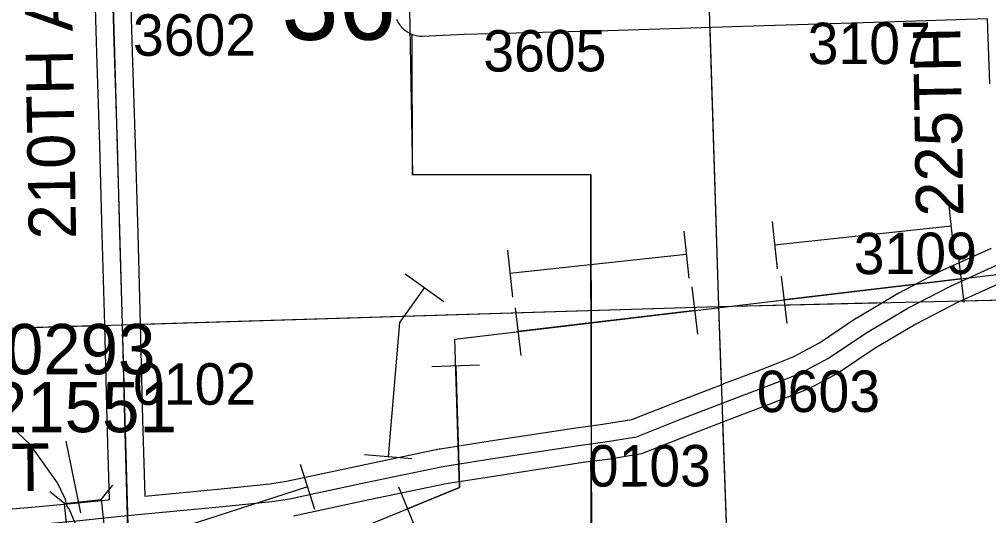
# Model space of a CAD drawing. Extents: x 128.7 to 185.5, y -21.4 to 12.6.
# Drawn here: x 145.187 to 146.826, y -13.722 to -12.883 of the extents above; entities that cross this region are included whole.
import ezdxf

# ---------------------------------------------------------------- set-up
doc = ezdxf.new("R2010")
doc.units = 0
for name, color, linetype in [('tdCoHydroRiver', 7, 'Continuous'), ('tdCoPipe', 7, 'Continuous'), ('tdCoPipe1', 7, 'Continuous'), ('tdCoPipe2', 7, 'Continuous'), ('tdCoSecRdNmbr', 7, 'Continuous'), ('tdCoSecRdTxt', 7, 'Continuous'), ('tdCoSecRteBand', 7, 'Continuous'), ('tdCoSecRteCL', 7, 'Continuous'), ('tdCoSectLine', 7, 'Continuous'), ('tdCoSectLinePart', 7, 'Continuous'), ('tdCoSectNmbr', 7, 'Continuous'), ('tdCoStrucSec', 7, 'Continuous'), ('tdCoStrucSecCoName', 7, 'Continuous'), ('tdCoStrucSecFHWANum', 7, 'Continuous'), ('tdCoSurfAsphalt', 7, 'Continuous'), ('tdCoSurfGravel', 7, 'Continuous'), ('tdCoTwpBndry', 7, 'Continuous'), ('tdCoTwpBndryShd', 7, 'Continuous')]:
    doc.layers.add(name, color=color, linetype=linetype)

msp = doc.modelspace()

# ---------------------------------------------------------------- linework, layer by layer
at = {"layer": 'tdCoHydroRiver'}
msp.add_lwpolyline([(145.4437, -14.0851), (145.4414, -14.0647), (145.4246, -14.0336), (145.4128, -14.0088), (145.4063, -14.0027), (145.4044, -13.9933), (145.3878, -13.9686), (145.3859, -13.9592), (145.3726, -13.9391), (145.3588, -13.9032), (145.3556, -13.9002), (145.3554, -13.8954), (145.3505, -13.8893), (145.3429, -13.8501), (145.3292, -13.819), (145.3009, -13.7741), (145.2841, -13.7415), (145.2721, -13.7119), (145.2671, -13.7058), (145.2652, -13.6948), (145.2516, -13.6668), (145.2053, -13.6021), (145.1321, -13.5334)], dxfattribs=at)
at = {"layer": 'tdCoPipe'}
msp.add_lwpolyline([(141.862, -14.949), (144.0814, -14.2683), (145.7745, -13.7388), (145.9312, -13.6747), (145.9234, -13.4239), (152.8711, -12.5946), (153.879, -12.0272), (155.1085, -11.9148), (156.3627, -11.7638), (158.9313, -11.5045), (162.8631, -11.1506)], dxfattribs=at)
at = {"layer": 'tdCoPipe1'}
for p, q in [((146.7743, -13.2818), (146.7839, -13.3617)), ((146.4753, -13.3175), (146.4848, -13.3975)), ((146.3242, -13.3355), (146.3337, -13.4154)), ((146.0251, -13.3712), (146.0347, -13.4513)), ((145.8845, -13.47), (145.9649, -13.4675)), ((145.8279, -13.6734), (145.8584, -13.748))]:
    msp.add_line(p, q, dxfattribs=at)
for points in [[(146.7791, -13.3218), (146.48, -13.3575)], [(146.329, -13.3755), (146.0299, -13.4112)], [(145.9248, -13.4687), (145.9312, -13.6747), (145.8431, -13.7107)]]:
    msp.add_lwpolyline(points, dxfattribs=at)
at = {"layer": 'tdCoPipe2'}
for p, q in [((146.7579, -13.1931), (146.7664, -13.2728)), ((146.4596, -13.2251), (146.4682, -13.3048)), ((146.3105, -13.2411), (146.319, -13.3208)), ((146.0122, -13.2732), (146.0207, -13.3529)), ((145.8392, -13.3134), (145.9045, -13.36)), ((145.7707, -13.619), (145.8506, -13.6257)), ((145.6616, -13.6353), (145.6863, -13.7115))]:
    msp.add_line(p, q, dxfattribs=at)
for points in [[(146.7622, -13.2329), (146.4639, -13.265)], [(146.3147, -13.281), (146.0165, -13.313)], [(145.8719, -13.3367), (145.8296, -13.3959), (145.8107, -13.6223)], [(145.674, -13.6734), (145.3886, -13.7658)]]:
    msp.add_lwpolyline(points, dxfattribs=at)
at = {"layer": 'tdCoSecRteBand'}
for points in [[(145.128, -13.7149), (145.2142, -13.7072), (145.2142, -13.7072), (145.2143, -13.7071), (145.2806, -13.7013), (145.3372, -13.6952), (145.3371, -13.695), (145.3393, -13.6948), (145.3354, -13.5614), (145.3354, -13.5613), (145.3354, -13.5612), (145.3314, -13.3995), (145.3272, -13.2466), (145.3231, -13.0961), (145.3179, -12.9405), (145.3179, -12.9405), (145.3179, -12.9404), (145.3134, -12.7868)], [(145.3734, -12.7851), (145.3778, -12.9386), (145.383, -13.0941), (145.383, -13.0942), (145.383, -13.0943), (145.3872, -13.245), (145.3872, -13.245), (145.3872, -13.245), (145.3914, -13.3979), (145.3914, -13.3979), (145.3914, -13.398), (145.3954, -13.5597), (145.3991, -13.6892)], [(146.8238, -12.8824), (146.6325, -12.8887), (146.6325, -12.8887), (146.6324, -12.8887), (146.4278, -12.8949), (146.1819, -12.9028), (146.1818, -12.9028), (146.1817, -12.9028), (145.9391, -12.9089), (145.8679, -12.9121), (145.8644, -12.9123), (145.861, -12.9116), (145.8584, -12.9111), (145.856, -12.9107), (145.8537, -12.9099), (145.8513, -12.909), (145.849, -12.9081), (145.8469, -12.9069), (145.8446, -12.9057), (145.8424, -12.9045), (145.8405, -12.903), (145.8385, -12.9013), (145.8366, -12.8998), (145.8349, -12.898), (145.8337, -12.8967), (145.8332, -12.8961), (145.8315, -12.8943), (145.8302, -12.8922), (145.8288, -12.89), (145.8275, -12.888), (145.8265, -12.8857), (145.8254, -12.8833)], [(146.8279, -12.9925), (146.8239, -12.8824)], [(145.3991, -13.6892), (145.5284, -13.6768), (145.6104, -13.6683), (145.6387, -13.6641), (145.766, -13.6367), (145.7661, -13.6367), (145.7662, -13.6366), (145.8971, -13.6095), (145.8978, -13.6094), (145.8986, -13.6092), (145.9831, -13.5959), (145.9832, -13.5959), (145.9833, -13.5959), (146.1317, -13.5732), (146.132, -13.5732), (146.1323, -13.5731), (146.1731, -13.5678), (146.2227, -13.5597), (146.2986, -13.5298), (146.2987, -13.5298), (146.2988, -13.5298), (146.378, -13.4992), (146.3781, -13.4992), (146.3781, -13.4991), (146.4345, -13.4777), (146.4642, -13.4662), (146.4951, -13.454), (146.5398, -13.4302), (146.6014, -13.3886), (146.6021, -13.3881), (146.6029, -13.3877), (146.6729, -13.3462), (146.6736, -13.3458), (146.6743, -13.3454), (146.7473, -13.3075), (146.7481, -13.3071), (146.7488, -13.3067), (146.8309, -13.2698)], [(146.8541, -13.3251), (146.7743, -13.3611), (146.7027, -13.3983), (146.6342, -13.4389), (146.572, -13.4808), (146.5707, -13.4816), (146.5694, -13.4824), (146.5218, -13.5078), (146.5203, -13.5086), (146.5186, -13.5092), (146.4861, -13.522), (146.486, -13.5221), (146.486, -13.5221), (146.4561, -13.5337), (146.456, -13.5337), (146.4559, -13.5338), (146.3995, -13.5552), (146.3205, -13.5857), (146.2417, -13.6167), (146.2387, -13.6179), (146.2355, -13.6184), (146.1822, -13.6271), (146.1818, -13.6271), (146.1814, -13.6272), (146.1405, -13.6326), (145.9924, -13.6552), (145.9086, -13.6684), (145.7785, -13.6954), (145.6504, -13.723)]]:
    msp.add_lwpolyline(points, dxfattribs=at)
at = {"layer": 'tdCoSecRteCL'}
for points in [[(145.3698, -13.7221), (145.3696, -13.705), (145.3654, -13.5605), (145.3614, -13.3987), (145.3572, -13.2458), (145.353, -13.0951), (145.3479, -12.9395), (145.3434, -12.7859), (145.3395, -12.6369), (145.336, -12.4828), (145.3332, -12.4013)], [(145.3698, -13.7221), (145.3873, -13.7205), (145.5313, -13.7067), (145.6142, -13.6981), (145.644, -13.6936), (145.7723, -13.666), (145.9032, -13.6389), (145.9878, -13.6256), (146.1363, -13.6029), (146.1774, -13.5975), (146.2307, -13.5888), (146.3096, -13.5577), (146.3888, -13.5272), (146.4453, -13.5057), (146.4751, -13.4941), (146.5077, -13.4813), (146.5552, -13.4559), (146.6181, -13.4135), (146.6882, -13.3721), (146.7612, -13.3341), (146.8433, -13.2971), (146.8686, -13.2889)], [(144.6214, -13.7505), (144.6953, -13.7501), (144.9106, -13.7481), (145.0916, -13.7457), (145.1296, -13.7449), (145.2169, -13.737), (145.2835, -13.7311), (145.3528, -13.7237), (145.3698, -13.7221)], [(145.7584, -14.5999), (145.7316, -14.5501), (145.7124, -14.5121), (145.6931, -14.4738), (145.6418, -14.3761), (145.5831, -14.2643), (145.5045, -14.1181), (145.4364, -13.9856), (145.4154, -13.942), (145.4103, -13.9294), (145.4021, -13.9107), (145.3957, -13.8917), (145.3861, -13.8559), (145.3804, -13.8305), (145.3757, -13.8024), (145.3725, -13.7733), (145.3701, -13.7442), (145.3698, -13.7221)]]:
    msp.add_lwpolyline(points, dxfattribs=at)
at = {"layer": 'tdCoSectLine'}
for points in [[(146.3377, -12.3666), (146.369, -13.3685)], [(145.3328, -12.4013), (145.3611, -13.3996)], [(146.369, -13.3685), (147.366, -13.3453)], [(145.3611, -13.3996), (146.369, -13.3685)], [(146.369, -13.3685), (146.3889, -13.9245)], [(144.3622, -13.4289), (145.3611, -13.3996)], [(145.3611, -13.3996), (145.3897, -14.4149)]]:
    msp.add_lwpolyline(points, dxfattribs=at)
at = {"layer": 'tdCoSectLinePart'}
for points in [[(146.3543, -12.8973), (146.369, -13.3685)], [(146.7786, -13.3589), (147.366, -13.3453)], [(145.3907, -13.3987), (146.369, -13.3685)], [(146.369, -13.3685), (146.6459, -13.362)], [(146.369, -13.3685), (146.3738, -13.501)], [(144.3622, -13.4289), (145.3307, -13.4005)], [(146.376, -13.5642), (146.3889, -13.9245)]]:
    msp.add_lwpolyline(points, dxfattribs=at)
at = {"layer": 'tdCoStrucSec'}
for p, q in [((145.2633, -13.7018), (145.2389, -13.6821)), ((145.3255, -13.6951), (145.3452, -13.6708))]:
    msp.add_line(p, q, dxfattribs=at)
msp.add_lwpolyline([(145.2633, -13.7018), (145.3255, -13.6951), (145.3322, -13.7574), (145.2699, -13.764)], close=True, dxfattribs=at)
at = {"layer": 'tdCoStrucSecFHWANum'}
msp.add_line((145.2656, -13.5962), (145.2904, -13.7172), dxfattribs=at)
at = {"layer": 'tdCoSurfAsphalt'}
msp.add_lwpolyline([(145.3698, -13.7221), (145.3696, -13.705), (145.3654, -13.5605), (145.3614, -13.3987), (145.3572, -13.2458), (145.353, -13.0951), (145.3479, -12.9395), (145.3434, -12.7859), (145.3395, -12.6369), (145.336, -12.4828), (145.3332, -12.4013)], dxfattribs=at)
at = {"layer": 'tdCoSurfGravel'}
msp.add_lwpolyline([(145.3698, -13.7221), (145.3873, -13.7205), (145.5313, -13.7067), (145.6142, -13.6981), (145.644, -13.6936), (145.7723, -13.666), (145.9032, -13.6389), (145.9878, -13.6256), (146.1363, -13.6029), (146.1774, -13.5975), (146.2307, -13.5888), (146.3096, -13.5577), (146.3888, -13.5272), (146.4453, -13.5057), (146.4751, -13.4941), (146.5077, -13.4813), (146.5552, -13.4559), (146.6181, -13.4135), (146.6882, -13.3721), (146.7612, -13.3341), (146.8433, -13.2971), (146.8686, -13.2889)], dxfattribs=at)
at = {"layer": 'tdCoTwpBndry'}
for points in [[(146.1538, -13.5678), (146.153, -13.1454), (145.8518, -13.146), (145.8514, -12.9084)], [(146.1544, -13.8557), (146.154, -13.6297)]]:
    msp.add_lwpolyline(points, dxfattribs=at)
at = {"layer": 'tdCoTwpBndryShd'}
msp.add_lwpolyline([(145.6562, -7.3766), (145.6798, -7.9257), (145.6983, -8.3554), (145.7848, -10.3621), (145.8056, -11.4012), (145.8383, -12.3992), (145.8518, -13.146), (146.153, -13.1454), (146.1544, -13.861)], dxfattribs=at)

# ---------------------------------------------------------------- texts
at = {"layer": 'tdCoSecRdNmbr'}
for s, rotation, p in [('3602', 0.1101, (145.3792, -12.9449)), ('3107', 0.111, (146.5199, -12.959)), ('3605', 0.1106, (145.9714, -12.9716)), ('3109', 0.111, (146.5977, -13.3141)), ('0102', 0.1101, (145.3794, -13.5349)), ('0603', 0.1109, (146.4341, -13.5473)), ('0103', 0.1107, (146.1481, -13.6731))]:
    msp.add_text(s, height=0.07, rotation=rotation, dxfattribs=at).set_placement(p)
at = {"layer": 'tdCoSecRdTxt'}
for s, rotation, p in [('210TH AVE', 91, (145.2832, -13.2543)), ('225TH ', 91, (146.7833, -13.216)), ('278TH ST', 0.6184, (144.7516, -13.6852))]:
    msp.add_text(s, height=0.08, rotation=rotation, dxfattribs=at).set_placement(p)
at = {"layer": 'tdCoSectNmbr'}
msp.add_text('36', height=0.13, rotation=0.1105, dxfattribs=at).set_placement((145.6303, -12.918))
at = {"layer": 'tdCoStrucSecCoName'}
msp.add_text('W-0293', height=0.085, dxfattribs=at).set_placement((145.0191, -13.4832))
at = {"layer": 'tdCoStrucSecFHWANum'}
msp.add_text('121551', height=0.085, dxfattribs=at).set_placement((145.074, -13.5812))

doc.saveas('drawing.dxf')
